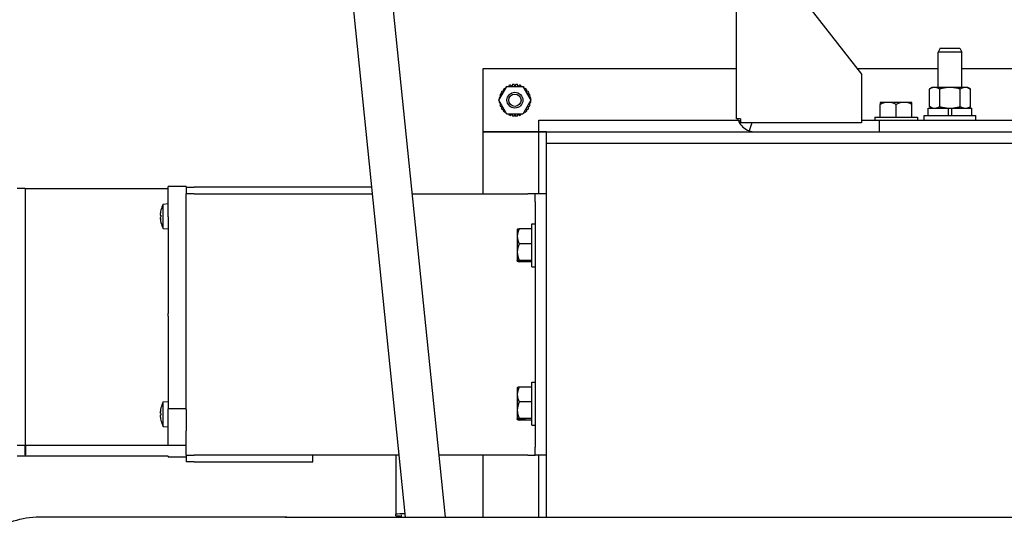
# Model space of a CAD drawing. Header units: inches. Extents: x 18 to 846, y -44 to 561.
# Tile 298 of 637: x 289.14 to 304.68, y 481.59 to 489.5. Entities that reach past the tile are written whole.
import ezdxf

# ---------------------------------------------------------------- set-up
doc = ezdxf.new("R2010")
doc.units = ezdxf.units.IN
doc.header["$LTSCALE"] = 24
doc.header["$MEASUREMENT"] = 0
doc.layers.add('Dimension (ANSI)', color=7, linetype='Continuous', lineweight=25)
doc.layers.add('Visible (ANSI)', color=7, linetype='Continuous', lineweight=30)
doc.styles.add('Note Text (ANSI)', font='tahoma.ttf')
doc.dimstyles.new('SB Fraction-16 (ANSI)', dxfattribs={"dimscale": 24, "dimtxt": 0.125, "dimasz": 0.098425, "dimexe": 0.125, "dimexo": 0.0625, "dimgap": 0.031496, "dimtad": 0, "dimtih": 1, "dimtoh": 1, "dimdec": 4, "dimrnd": 1e-08, "dimzin": 0, "dimdsep": 46, "dimlunit": 5, "dimtxsty": 'Note Text (ANSI)', "dimcen": 0.09, "dimdle": 0.393701, "dimclrd": 256, "dimclre": 256, "dimclrt": 256, "dimadec": 0, "dimazin": 3, "dimtfac": 0.96, "dimtofl": 0, "dimtmove": 0, "dimatfit": 3, "dimfxl": 1, "dimfrac": 2, "dimtolj": 1, "dimtzin": 12, "dimlwd": -1, "dimlwe": -1, "dimarcsym": 0})

# ---------------------------------------------------------------- blocks, each defined once
blk = doc.blocks.new('*D18')
at = {"layer": 'Defpoints', "color": 0, "transparency": 16777216}
for p in [(349.678, 522.087), (260.86, 408.087), (349.678, 408.087)]:
    blk.add_point(p, dxfattribs=at)
at = {"layer": 'Dimension (ANSI)', "transparency": 16777216}
for p, q in [((348.178, 522.087), (257.86, 522.087)), ((260.86, 519.724), (260.86, 464.348)), ((260.86, 410.449), (260.86, 459.826)), ((348.178, 408.087), (257.86, 408.087))]:
    blk.add_line(p, q, dxfattribs=at)
for points in [[(260.466, 519.724), (261.253, 519.724), (260.86, 522.087)], [(260.466, 410.449), (261.253, 410.449), (260.86, 408.087)]]:
    blk.add_solid(points, dxfattribs=at)
at = {"layer": 'Dimension (ANSI)', "transparency": 16777216, "insert": (257.76, 463.592), "char_height": 3, "attachment_point": 1, "style": 'Note Text (ANSI)'}
blk.add_mtext('\\A1;114', dxfattribs=at)

msp = doc.modelspace()

# ---------------------------------------------------------------- linework, layer by layer
at = {"layer": 'Visible (ANSI)'}
for p, q in [((294.08391, 492.79155), (295.22521, 481.64554)), ((294.70566, 492.85521), (295.85348, 481.64554)), ((300.45699, 488.02299), (300.45699, 490.51612)), ((300.95681, 490.51612), (302.43001, 488.63764)), ((303.6711, 489.04639), (303.63727, 488.98389)), ((303.6711, 489.04639), (303.97844, 489.04639)), ((303.97844, 489.04639), (304.01227, 488.98389)), ((304.01227, 488.98389), (303.63727, 488.98389)), ((303.63727, 488.42799), (303.63727, 488.98389)), ((304.01227, 488.42799), (304.01227, 488.98389)), ((296.45699, 488.72569), (300.45699, 488.72569)), ((296.45699, 487.72569), (296.45699, 488.72569)), ((302.36096, 488.72569), (303.63727, 488.72569)), ((302.43001, 488.63764), (302.43001, 487.86835)), ((304.01227, 488.72569), (305.48136, 488.72569)), ((296.7044, 488.22569), (296.8307, 488.44444)), ((296.81313, 488.43015), (296.81506, 488.41735)), ((296.8307, 488.44444), (297.08329, 488.44444)), ((296.86223, 488.45704), (296.86129, 488.44444)), ((296.90651, 488.44444), (296.88684, 488.46565)), ((296.91609, 488.47232), (296.90749, 488.44444)), ((296.95699, 488.44926), (296.94199, 488.47524)), ((296.97199, 488.47524), (296.95699, 488.44926)), ((297.0065, 488.44444), (296.9979, 488.47232)), ((297.02715, 488.46565), (297.00747, 488.44444)), ((297.0527, 488.44444), (297.05175, 488.45704)), ((297.08329, 488.44444), (297.20958, 488.22569)), ((297.09893, 488.41735), (297.10086, 488.43015)), ((303.54327, 488.42799), (303.49972, 488.40285)), ((303.58098, 488.42799), (303.54327, 488.42799)), ((303.82477, 488.42799), (303.58098, 488.42799)), ((304.06856, 488.42799), (303.82477, 488.42799)), ((304.10627, 488.42799), (304.06856, 488.42799)), ((304.10627, 488.42799), (304.14982, 488.40285)), ((296.73184, 488.27323), (296.71036, 488.2666)), ((296.71704, 488.29585), (296.73518, 488.27901)), ((296.75556, 488.3227), (296.72565, 488.32045)), ((296.73866, 488.34748), (296.75556, 488.3227)), ((296.7822, 488.36509), (296.75253, 488.36956)), ((296.77124, 488.39301), (296.7822, 488.36509)), ((296.80759, 488.40442), (296.78967, 488.41145)), ((297.12431, 488.41145), (297.1064, 488.40442)), ((297.13179, 488.36509), (297.14275, 488.39301)), ((297.16145, 488.36956), (297.13179, 488.36509)), ((297.15842, 488.3227), (297.17532, 488.34748)), ((297.18834, 488.32045), (297.15842, 488.3227)), ((297.1788, 488.27901), (297.19695, 488.29585)), ((297.20362, 488.2666), (297.18214, 488.27323)), ((303.49972, 488.12514), (303.49972, 488.40285)), ((303.66225, 488.12514), (303.66225, 488.40285)), ((303.98729, 488.12514), (303.98729, 488.40285)), ((304.14982, 488.12514), (304.14982, 488.40285)), ((296.8307, 488.00694), (296.7044, 488.22569)), ((296.70744, 488.24069), (296.71166, 488.23826)), ((296.71166, 488.21313), (296.70744, 488.21069)), ((296.71036, 488.18479), (296.73184, 488.17816)), ((296.73518, 488.17238), (296.71704, 488.15554)), ((296.72565, 488.13093), (296.75556, 488.12869)), ((296.75556, 488.12869), (296.73866, 488.1039)), ((297.20958, 488.22569), (297.08329, 488.00694)), ((297.15842, 488.12869), (297.18834, 488.13093)), ((297.17532, 488.1039), (297.15842, 488.12869)), ((297.19695, 488.15554), (297.1788, 488.17238)), ((297.18214, 488.17816), (297.20362, 488.18479)), ((297.20233, 488.23826), (297.20654, 488.24069)), ((297.20654, 488.21069), (297.20233, 488.21313)), ((302.72465, 488.18749), (302.72465, 488.15919)), ((302.72465, 487.95999), (302.72465, 488.15919)), ((302.84965, 488.18999), (302.72821, 488.18999)), ((303.09965, 488.18999), (302.84965, 488.18999)), ((302.97465, 487.95999), (302.97465, 488.15919)), ((303.2211, 488.18999), (303.09965, 488.18999)), ((303.22465, 488.15919), (303.22465, 488.18749)), ((303.22465, 487.95999), (303.22465, 488.15919)), ((303.54327, 488.09999), (303.49972, 488.12514)), ((304.10627, 488.09999), (304.14982, 488.12514)), ((296.75253, 488.08183), (296.7822, 488.0863)), ((296.7822, 488.0863), (296.77124, 488.05837)), ((296.78967, 488.03994), (296.80759, 488.04697)), ((296.81506, 488.03403), (296.81313, 488.02123)), ((297.08329, 488.00694), (296.8307, 488.00694)), ((296.86129, 488.00694), (296.86223, 487.99435)), ((296.88684, 487.98574), (296.90651, 488.00694)), ((296.90749, 488.00694), (296.91609, 487.97906)), ((296.94199, 487.97614), (296.95699, 488.00212)), ((296.95699, 488.00212), (296.97199, 487.97614)), ((296.9979, 487.97906), (297.0065, 488.00694)), ((297.00747, 488.00694), (297.02715, 487.98574)), ((297.05175, 487.99435), (297.0527, 488.00694)), ((297.10086, 488.02123), (297.09893, 488.03403)), ((297.1064, 488.04697), (297.12431, 488.03994)), ((297.13179, 488.0863), (297.16145, 488.08183)), ((297.14275, 488.05837), (297.13179, 488.0863)), ((300.45699, 487.93085), (300.45699, 488.02299)), ((302.63665, 487.95999), (303.31265, 487.95999)), ((302.63665, 487.95999), (302.63665, 487.90499)), ((303.31265, 487.95999), (303.31265, 487.90499)), ((303.41827, 487.98499), (304.23127, 487.98499)), ((303.41827, 487.90499), (303.41827, 487.98499)), ((303.48077, 488.09999), (303.80177, 488.09999)), ((303.48077, 487.98499), (303.48077, 488.09999)), ((303.80177, 487.98499), (303.80177, 488.09999)), ((303.80177, 488.09999), (303.82477, 488.09999)), ((303.82477, 488.09999), (303.84777, 488.09999)), ((303.84777, 488.09999), (303.84777, 487.98499)), ((303.84777, 488.09999), (304.16877, 488.09999)), ((304.16877, 487.98499), (304.16877, 488.09999)), ((304.23127, 487.90499), (304.23127, 487.98499)), ((297.33199, 487.72569), (297.33199, 487.91212)), ((297.33199, 487.91212), (300.47844, 487.91212)), ((300.51878, 487.93085), (300.45699, 487.93085)), ((300.51878, 487.90396), (300.48896, 487.88889)), ((300.51878, 487.93085), (300.51878, 487.86835)), ((300.75429, 487.86835), (300.51878, 487.86835)), ((300.69769, 487.86835), (300.6521, 487.74381)), ((302.43001, 487.86835), (300.75429, 487.86835)), ((302.43001, 487.91212), (302.63665, 487.91212)), ((302.70699, 487.90499), (302.43001, 487.90499)), ((318.70699, 487.90499), (302.70699, 487.90499)), ((302.70699, 487.90499), (302.70699, 487.72569)), ((303.31265, 487.91212), (303.41827, 487.91212)), ((304.23127, 487.91212), (305.26236, 487.91212)), ((296.45699, 487.72609), (297.33199, 487.72609)), ((296.45699, 486.74889), (296.45699, 487.72609)), ((297.33199, 487.72569), (296.45699, 487.72569)), ((297.33199, 486.74889), (297.33199, 487.72609)), ((297.33199, 487.72609), (297.45699, 487.72609)), ((297.45699, 487.72569), (297.33199, 487.72569)), ((297.45699, 487.72609), (297.45699, 487.72569)), ((297.45699, 487.72569), (323.95699, 487.72569)), ((297.45699, 487.54639), (297.45699, 487.72569)), ((297.45699, 481.64554), (297.45699, 487.54639)), ((297.45699, 487.54639), (323.95699, 487.54639)), ((289.22467, 486.83039), (289.09967, 486.83039)), ((289.22467, 486.83039), (289.22467, 486.79746)), ((289.22967, 486.80057), (289.22467, 486.80057)), ((289.22467, 486.79746), (289.22467, 482.81169)), ((289.22967, 486.79746), (289.22967, 486.83039)), ((289.22967, 486.83039), (291.47967, 486.83039)), ((289.22967, 482.81169), (289.22967, 486.79746)), ((291.47967, 486.38325), (291.47967, 486.86245)), ((291.76767, 486.86245), (291.47967, 486.86245)), ((291.76767, 486.86245), (291.76767, 486.85349)), ((291.76767, 486.85349), (291.89267, 486.85349)), ((291.76767, 486.85349), (291.76767, 486.74889)), ((291.76767, 483.34533), (291.76767, 486.74889)), ((291.89267, 486.74889), (291.76767, 486.74889)), ((294.69194, 486.85349), (291.89267, 486.85349)), ((291.89267, 486.74889), (294.70265, 486.74889)), ((292.06497, 486.74889), (294.70265, 486.74889)), ((295.33092, 486.74889), (297.15969, 486.74889)), ((297.27769, 486.74889), (297.15969, 486.74889)), ((297.27769, 486.62389), (297.27769, 486.74889)), ((297.45699, 486.74889), (297.27769, 486.74889)), ((291.40166, 486.58643), (291.47967, 486.59326)), ((291.40166, 486.20108), (291.40166, 486.58643)), ((297.27769, 486.62389), (297.27769, 482.74889)), ((291.35928, 486.40884), (291.36778, 486.40809)), ((291.36778, 486.41093), (291.36778, 486.38397)), ((291.36778, 486.29758), (291.36778, 486.29671)), ((291.47967, 486.38325), (291.47967, 484.86146)), ((297.22269, 485.59839), (297.22269, 486.27439)), ((297.22269, 486.27439), (297.27769, 486.27439)), ((291.40166, 486.20108), (291.47967, 486.19426)), ((296.99269, 486.18531), (296.99269, 486.07745)), ((297.22269, 486.19662), (297.0235, 486.19662)), ((296.99269, 486.07745), (296.99269, 485.82817)), ((297.22269, 485.95828), (297.0235, 485.95828)), ((296.99269, 485.82817), (296.99269, 485.69384)), ((296.99269, 485.68747), (296.99269, 485.69384)), ((296.9952, 485.6903), (297.11469, 485.6903)), ((297.11469, 485.68393), (296.9952, 485.68393)), ((297.22269, 485.69805), (297.0235, 485.69805)), ((297.22269, 485.67617), (297.0235, 485.67617)), ((297.11469, 485.6903), (297.11469, 485.68393)), ((297.22269, 485.59839), (297.27769, 485.59839)), ((291.47967, 484.81505), (291.47967, 484.86146)), ((291.47967, 484.81505), (291.47967, 483.35287)), ((297.22269, 483.09839), (297.22269, 483.77439)), ((297.22269, 483.77439), (297.27769, 483.77439)), ((296.99269, 483.68562), (296.99269, 483.58034)), ((297.22269, 483.69835), (297.0235, 483.69835)), ((291.40166, 483.46327), (291.47967, 483.4701)), ((291.40166, 483.07792), (291.40166, 483.46327)), ((296.99269, 483.58034), (296.99269, 483.33135)), ((297.22269, 483.46233), (297.0235, 483.46233)), ((291.36778, 483.36765), (291.36778, 483.36694)), ((291.47967, 482.80212), (291.47967, 483.35287)), ((291.76767, 483.35287), (291.47967, 483.35287)), ((291.76767, 483.34533), (291.76767, 483.00848)), ((296.99269, 483.33135), (296.99269, 483.19472)), ((291.35931, 483.25594), (291.36778, 483.25668)), ((291.36778, 483.28129), (291.36778, 483.25432)), ((296.99269, 483.18717), (296.99269, 483.19472)), ((296.9952, 483.19118), (297.11469, 483.19118)), ((297.11469, 483.18363), (296.9952, 483.18363)), ((297.22269, 483.20037), (297.0235, 483.20037)), ((297.22269, 483.17444), (297.0235, 483.17444)), ((297.11469, 483.19118), (297.11469, 483.18363)), ((291.40166, 483.07792), (291.47967, 483.0711)), ((291.76767, 482.62389), (291.76767, 483.00848)), ((297.22269, 483.09839), (297.27769, 483.09839)), ((289.22467, 482.77419), (289.09967, 482.77419)), ((289.22467, 482.81169), (289.22467, 482.77419)), ((289.22967, 482.80406), (289.22467, 482.80406)), ((289.22467, 482.6279), (289.22467, 482.77419)), ((289.22967, 482.77419), (289.22967, 482.81169)), ((289.22967, 482.77419), (289.22967, 482.6279)), ((291.47967, 482.77419), (289.22967, 482.77419)), ((291.47967, 482.77423), (291.47967, 482.80212)), ((291.47967, 482.77416), (291.47967, 482.77423)), ((291.76767, 482.77416), (291.47967, 482.77416)), ((297.27769, 482.62389), (297.27769, 482.74889)), ((289.22467, 482.60638), (289.09967, 482.60638)), ((289.22967, 482.63619), (289.22467, 482.63619)), ((289.22467, 482.6279), (289.22467, 482.61023)), ((289.22467, 482.60645), (289.22467, 482.61023)), ((289.22467, 482.60645), (289.22467, 482.60638)), ((289.22967, 482.61023), (289.22967, 482.6279)), ((289.22967, 482.61023), (289.22967, 482.60645)), ((289.22967, 482.60638), (289.22967, 482.60645)), ((291.47967, 482.60638), (289.22967, 482.60638)), ((291.47967, 482.60645), (291.47967, 482.59202)), ((291.47967, 482.59191), (291.47967, 482.59202)), ((291.76767, 482.59191), (291.47967, 482.59191)), ((291.76767, 482.62389), (291.89267, 482.62389)), ((291.76767, 482.62389), (291.76767, 482.51929)), ((291.89267, 482.51929), (291.76767, 482.51929)), ((293.76767, 482.62389), (291.89267, 482.62389)), ((291.89267, 482.51929), (293.76767, 482.51929)), ((295.12503, 482.62389), (292.06497, 482.62389)), ((293.76767, 482.51929), (293.76767, 482.62389)), ((295.07499, 482.62389), (295.07499, 481.69162)), ((297.15969, 482.62389), (295.7533, 482.62389)), ((296.45699, 481.64554), (296.45699, 482.62389)), ((297.15969, 482.62389), (297.27769, 482.62389)), ((297.45699, 482.62389), (297.27769, 482.62389)), ((297.33199, 481.64554), (297.33199, 482.62389)), ((289.44702, 481.64846), (292.20225, 481.64846)), ((294.45224, 481.64554), (308.27641, 481.64554)), ((295.07499, 481.66761), (295.07499, 481.69162)), ((295.16749, 481.64554), (295.16749, 481.67961))]:
    msp.add_line(p, q, dxfattribs=at)
for radius in [0.125, 0.09794]:
    msp.add_circle((296.95599, 488.22569), radius, dxfattribs=at)
for centre, radius, start, end in [((296.95699, 488.22569), 0.25, 121.044976, 125.131616), ((296.95699, 488.22569), 0.25, 106.296956, 112.274473), ((296.95699, 488.22569), 0.25, 93.439813, 99.41733), ((296.95699, 488.22569), 0.25, 80.58267, 86.560187), ((296.95699, 488.22569), 0.25, 67.725527, 73.703044), ((296.95699, 488.22569), 0.25, 54.868384, 58.955024), ((296.95699, 488.22569), 0.25, 157.725527, 163.703044), ((296.95699, 488.22569), 0.25, 144.868384, 150.845902), ((296.95699, 488.22569), 0.25, 132.011241, 137.988759), ((296.95699, 488.22569), 0.25, 42.011241, 47.988759), ((296.95699, 488.22569), 0.25, 29.154098, 35.131616), ((296.95699, 488.22569), 0.25, 16.296956, 22.274473), ((296.95699, 488.22569), 0.25, 170.58267, 176.560187), ((296.95699, 488.22569), 0.25, 183.439813, 189.41733), ((296.95699, 488.22569), 0.25, 196.296956, 202.274473), ((296.95699, 488.22569), 0.25, 337.725527, 343.703044), ((296.95699, 488.22569), 0.25, 3.439813, 9.41733), ((296.95699, 488.22569), 0.25, 350.58267, 356.560187), ((302.97465, 487.83644), 0.43097, 124.878682, 125.456552), ((302.97465, 487.83644), 0.43097, 54.543448, 55.121318), ((296.95699, 488.22569), 0.25, 209.154098, 215.131616), ((296.95699, 488.22569), 0.25, 222.011241, 227.988759), ((296.95699, 488.22569), 0.25, 234.868384, 238.955024), ((296.95699, 488.22569), 0.25, 247.725527, 253.703044), ((296.95699, 488.22569), 0.25, 260.58267, 266.560187), ((296.95699, 488.22569), 0.25, 273.439813, 279.41733), ((296.95699, 488.22569), 0.25, 286.296956, 292.274473), ((296.95699, 488.22569), 0.25, 301.044976, 305.131616), ((296.95699, 488.22569), 0.25, 312.011241, 317.988759), ((296.95699, 488.22569), 0.25, 324.868384, 330.845902), ((300.75429, 488.02299), 0.2973, 198.054288, 206.812434), ((300.75429, 488.02299), 0.2973, 206.812434, 249.89514), ((300.75429, 488.02299), 0.2973, 249.89514, 270), ((291.79177, 486.39376), 0.4351, 153.71551, 166.934687), ((291.37358, 486.49081), 0.0058, 166.934687, 178.187452), ((291.37358, 486.29671), 0.0058, 180, 193.065313), ((291.79177, 486.39376), 0.4351, 193.065313, 206.28449), ((291.79177, 483.2706), 0.4351, 153.71551, 166.934687), ((291.37358, 483.36765), 0.0058, 166.934687, 180), ((291.37358, 483.17355), 0.0058, 180.769875, 193.065313), ((291.79177, 483.2706), 0.4351, 193.065313, 206.28449)]:
    msp.add_arc(centre, radius, start, end, dxfattribs=at)
for centre, major_axis, ratio, start_param, end_param in [((302.84965, 487.83644), (0, 0.35355), 0.8660254, 0, 0.42053434), ((302.84965, 487.83644), (0, 0.35355), 0.8660254, 5.86265097, 6.28318531), ((303.09965, 487.83644), (0, 0.35355), 0.8660254, 0, 0.42053434), ((303.09965, 487.83644), (0, 0.35355), 0.8660254, 5.86265097, 6.28318531), ((291.78956, 486.39327), (-0.09415, 0.42404), 0.99600672, 1.124669, 1.24105339), ((291.78956, 486.36857), (-0.4327, 0.03792), 0.05703368, 6.06139495, 6.17777934), ((291.78956, 486.36853), (-0.43271, 0.03786), 0.01935165, 0.11209729, 0.22693328), ((291.78956, 486.41898), (-0.43271, -0.03786), 0.01935165, 6.05470363, 6.17108802), ((291.78956, 486.39231), (-0.23784, 0.36346), 0.99456073, 1.09924474, 1.21562913), ((291.78956, 486.39425), (-0.09415, -0.42404), 0.99600672, 5.04213192, 5.15699794), ((297.34625, 486.07745), (-0.35355, 0), 0.8256305, 5.86265097, 6.28318531), ((297.34625, 485.93958), (-0.43097, 0), 0.99712259, 5.66435173, 5.67443747), ((297.34625, 486.18567), (-0.35355, 0), 0.07580599, 5.86265097, 6.16411018), ((297.34625, 486.07745), (-0.35355, 0), 0.8256305, 0, 0.42053434), ((297.34625, 485.82817), (-0.35355, 0), 0.90143648, 5.86265097, 6.28318531), ((297.34625, 485.82817), (-0.35355, 0), 0.90143648, 0, 0.42053434), ((297.34625, 485.93958), (0.43097, 0), 0.99712259, 3.7503405, 3.76042623), ((297.34625, 485.93321), (-0.43097, 0), 0.99712259, 0.60874784, 0.61883358), ((297.34625, 485.68711), (-0.35355, 0), 0.07580599, 5.86265097, 6.16411018), ((297.34625, 485.68711), (-0.35355, 0), 0.07580599, 0.11907513, 0.42053434), ((297.34625, 483.58034), (-0.35355, 0), 0.81760279, 5.86265097, 6.28318531), ((297.34625, 483.44017), (-0.43097, 0), 0.99595612, 5.66435173, 5.67443747), ((297.34625, 483.68538), (-0.35355, 0), 0.08984102, 5.86265097, 6.16411018), ((297.34625, 483.58034), (-0.35355, 0), 0.81760279, 0, 0.42053434), ((297.34625, 483.33135), (-0.35355, 0), 0.90744381, 5.86265097, 6.28318531), ((291.78956, 483.27034), (0.04999, -0.43148), 0.99614353, 4.3713671, 4.48620851), ((291.78956, 483.27181), (0.20884, 0.38086), 0.9950477, 1.84766886, 1.96405325), ((297.34625, 483.33135), (-0.35355, 0), 0.90744381, 0, 0.42053434), ((291.78956, 483.24537), (-0.43271, 0.03786), 0.01009683, 0.11128732, 0.22767171), ((291.78956, 483.29583), (-0.43271, -0.03786), 0.01009683, 6.05706199, 6.17189798), ((291.78956, 483.2958), (-0.43271, -0.0379), 0.04779067, 0.10621798, 0.22260237), ((291.78956, 483.27085), (0.04999, 0.43148), 0.99614353, 1.79697679, 1.91336118), ((297.34625, 483.44017), (0.43097, 0), 0.99595612, 3.7503405, 3.76042623), ((297.34625, 483.43262), (-0.43097, 0), 0.99595612, 0.60874784, 0.61883358), ((297.34625, 483.1874), (-0.35355, 0), 0.08984102, 5.86265097, 6.16411018), ((297.34625, 483.1874), (-0.35355, 0), 0.08984102, 0.11907513, 0.42053434), ((295.35499, 481.67961), (0.343, 0), 0.06058837, 1.97604818, 2.52581847), ((295.35499, 481.67961), (-0.343, 0), 0.06058837, 0.61577418, 0.99244131)]:
    msp.add_ellipse(centre, major_axis=major_axis, ratio=ratio, start_param=start_param, end_param=end_param, dxfattribs=at)
for points in [[(303.58098, 488.42799), (303.54327, 488.42799), (303.49972, 488.40285)], [(303.66225, 488.40285), (303.6187, 488.42799), (303.58098, 488.42799)], [(303.82477, 488.42799), (303.74934, 488.42799), (303.66225, 488.40285)], [(303.98729, 488.40285), (303.9002, 488.42799), (303.82477, 488.42799)], [(304.06856, 488.42799), (304.03084, 488.42799), (303.98729, 488.40285)], [(304.14982, 488.40285), (304.10627, 488.42799), (304.06856, 488.42799)], [(303.49972, 488.12514), (303.54327, 488.09999), (303.58098, 488.09999)], [(303.58098, 488.09999), (303.6187, 488.09999), (303.66225, 488.12514)], [(303.66225, 488.12514), (303.74934, 488.09999), (303.82477, 488.09999)], [(303.82477, 488.09999), (303.9002, 488.09999), (303.98729, 488.12514)], [(303.98729, 488.12514), (304.03084, 488.09999), (304.06856, 488.09999)], [(304.06856, 488.09999), (304.10627, 488.09999), (304.14982, 488.12514)]]:
    msp.add_rational_spline(points, [1, 1.0379548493, 1], degree=2, dxfattribs=at)
for points, knots in [([(291.35949, 486.40888), (291.35902, 486.40868), (291.35862, 486.40929), (291.35807, 486.41228), (291.35793, 486.41465), (291.3579, 486.42028), (291.35802, 486.4239), (291.35852, 486.43195), (291.3589, 486.43638), (291.35939, 486.441), (291.35944, 486.44142), (291.35949, 486.44185)], [0, 0, 0, 0, 0.032210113, 0.032210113, 0.064420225, 0.064420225, 0.096608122, 0.096608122, 0.128796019, 0.128796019, 0.132032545, 0.132032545, 0.132032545, 0.132032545]), ([(291.35792, 486.41705), (291.35792, 486.41689), (291.35792, 486.41673), (291.3579, 486.41342), (291.35802, 486.41062), (291.35852, 486.40669), (291.3589, 486.40556), (291.35939, 486.40526), (291.35944, 486.40524), (291.35949, 486.40522)], [0.0628217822, 0.0628217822, 0.0628217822, 0.0628217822, 0.0644202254, 0.0644202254, 0.0966081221, 0.0966081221, 0.1287960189, 0.1287960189, 0.1320325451, 0.1320325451, 0.1320325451, 0.1320325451]), ([(291.35949, 486.34669), (291.35902, 486.35089), (291.35862, 486.35542), (291.35807, 486.36387), (291.35793, 486.36779), (291.3579, 486.37409), (291.35802, 486.3769), (291.35852, 486.38083), (291.3589, 486.38195), (291.35939, 486.38226), (291.35944, 486.38228), (291.35949, 486.38229)], [0, 0, 0, 0, 0.032206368, 0.032206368, 0.064412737, 0.064412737, 0.096604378, 0.096604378, 0.128796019, 0.128796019, 0.132032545, 0.132032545, 0.132032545, 0.132032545]), ([(291.35792, 486.37047), (291.35792, 486.37033), (291.35792, 486.37019), (291.3579, 486.36724), (291.35802, 486.36362), (291.35852, 486.35556), (291.3589, 486.35113), (291.35939, 486.34652), (291.35944, 486.3461), (291.35949, 486.34567)], [0.0628217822, 0.0628217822, 0.0628217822, 0.0628217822, 0.0644202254, 0.0644202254, 0.0966081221, 0.0966081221, 0.1287960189, 0.1287960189, 0.1320325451, 0.1320325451, 0.1320325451, 0.1320325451]), ([(291.35949, 483.28251), (291.35902, 483.28259), (291.35862, 483.28351), (291.35807, 483.28706), (291.35793, 483.28969), (291.3579, 483.29573), (291.35802, 483.29954), (291.35852, 483.30784), (291.3589, 483.31233), (291.35939, 483.31695), (291.35944, 483.31738), (291.35949, 483.31781)], [0, 0, 0, 0, 0.032210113, 0.032210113, 0.064420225, 0.064420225, 0.096608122, 0.096608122, 0.128796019, 0.128796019, 0.132032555, 0.132032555, 0.132032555, 0.132032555]), ([(291.35949, 483.31858), (291.35902, 483.31438), (291.35862, 483.3099), (291.35807, 483.30167), (291.35793, 483.29792), (291.35791, 483.29459), (291.35791, 483.29423), (291.35792, 483.29388)], [0, 0, 0, 0, 0.0322101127, 0.0322101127, 0.0644202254, 0.0644202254, 0.0684238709, 0.0684238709, 0.0684238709, 0.0684238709]), ([(291.35949, 483.22262), (291.35902, 483.22682), (291.35862, 483.2313), (291.35807, 483.23953), (291.35793, 483.24328), (291.3579, 483.24919), (291.35802, 483.25175), (291.35852, 483.25512), (291.3589, 483.25595), (291.35939, 483.25594), (291.35944, 483.25593), (291.35949, 483.25592)], [0, 0, 0, 0, 0.032210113, 0.032210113, 0.064420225, 0.064420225, 0.096608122, 0.096608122, 0.128796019, 0.128796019, 0.132032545, 0.132032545, 0.132032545, 0.132032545]), ([(291.35949, 483.25869), (291.35902, 483.2586), (291.35862, 483.25769), (291.35807, 483.25414), (291.35793, 483.2515), (291.35791, 483.24811), (291.35791, 483.24772), (291.35792, 483.24732)], [0, 0, 0, 0, 0.0322101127, 0.0322101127, 0.0644202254, 0.0644202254, 0.0684238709, 0.0684238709, 0.0684238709, 0.0684238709]), ([(288.13452, 480.33596), (288.13452, 480.47341), (288.15629, 480.61083), (288.24123, 480.87226), (288.3044, 480.99623), (288.46597, 481.21862), (288.56436, 481.31701), (288.78675, 481.47858), (288.91072, 481.54175), (289.17215, 481.62669), (289.30957, 481.64846), (289.44702, 481.64846)], [3.14159265, 3.14159265, 3.14159265, 3.14159265, 3.45575192, 3.45575192, 3.76991118, 3.76991118, 4.08407045, 4.08407045, 4.39822972, 4.39822972, 4.71238898, 4.71238898, 4.71238898, 4.71238898]), ([(292.20225, 481.64846), (292.32387, 481.64846), (292.44706, 481.64845), (292.67542, 481.64844), (292.78373, 481.64842), (292.97459, 481.64839), (293.05949, 481.64836), (293.1955, 481.64832), (293.24829, 481.64829), (293.29866, 481.64825), (293.31088, 481.64823), (293.32213, 481.64821), (293.32466, 481.64821), (293.32734, 481.64819), (293.32782, 481.64819), (293.32969, 481.64817), (293.33018, 481.64817), (293.33252, 481.64811), (293.33291, 481.6481), (293.33381, 481.64807), (293.33432, 481.64805), (293.33604, 481.64798), (293.33744, 481.64791), (293.3446, 481.64747), (293.35094, 481.64678), (293.35713, 481.64579), (293.35725, 481.64577), (293.35738, 481.64575)], [0, 0, 0, 0, 0.9267346, 0.9267346, 1.83673216, 1.83673216, 2.74736148, 2.74736148, 3.65808836, 3.65808836, 4.1095135, 4.1095135, 4.32143172, 4.32143172, 4.41302118, 4.41302118, 4.4475756, 4.4475756, 4.45331192, 4.45331192, 4.45906041, 4.45906041, 4.47071074, 4.47071074, 4.51756978, 4.51756978, 4.51854039, 4.51854039, 4.51854039, 4.51854039]), ([(293.32924, 481.6458), (293.32924, 481.6458), (293.32965, 481.6458), (293.33234, 481.64578), (293.3369, 481.64577), (293.36202, 481.64574), (293.39781, 481.64571), (293.502, 481.64566), (293.57376, 481.64564), (293.7428, 481.6456), (293.84222, 481.64558), (294.0559, 481.64555), (294.17281, 481.64554), (294.34436, 481.64554), (294.39837, 481.64554), (294.45224, 481.64554)], [0.81229422, 0.81229422, 0.81229422, 0.81229422, 0.89585531, 0.89585531, 1.1948987, 1.1948987, 2.04742566, 2.04742566, 2.95576446, 2.95576446, 3.8659092, 3.8659092, 4.77627149, 4.77627149, 5.18676471, 5.18676471, 5.18676471, 5.18676471])]:
    msp.add_open_spline(points, degree=3, knots=knots, dxfattribs=at)
for points in [[(291.36778, 486.41093), (291.36778, 486.41095), (291.36784, 486.41097), (291.36793, 486.41099)], [(291.36793, 483.25427), (291.36784, 483.25428), (291.36778, 483.2543), (291.36778, 483.25432)]]:
    msp.add_open_spline(points, degree=3, dxfattribs=at)

# ---------------------------------------------------------------- dimensions: what is measured, and where the dimension line sits
at = {"layer": 'Dimension (ANSI)'}
dim = msp.add_linear_dim(base=(260.85953, 408.08668), p1=(349.67843, 522.08668), p2=(349.67843, 408.08668), angle=90, dimstyle='SB Fraction-16 (ANSI)', override={"dimgap": 0.031496, "dimdec": 4, "dimtol": 0, "dimlim": 0, "dimtp": 0, "dimtm": 0, "dimtdec": 2, "dimatfit": 1}, dxfattribs=at)
dim.commit()
dim.dimension.update_dxf_attribs({"geometry": '*D18', "text_midpoint": (260.85953, 462.08668), "dimtype": 160})

doc.saveas('drawing.dxf')
